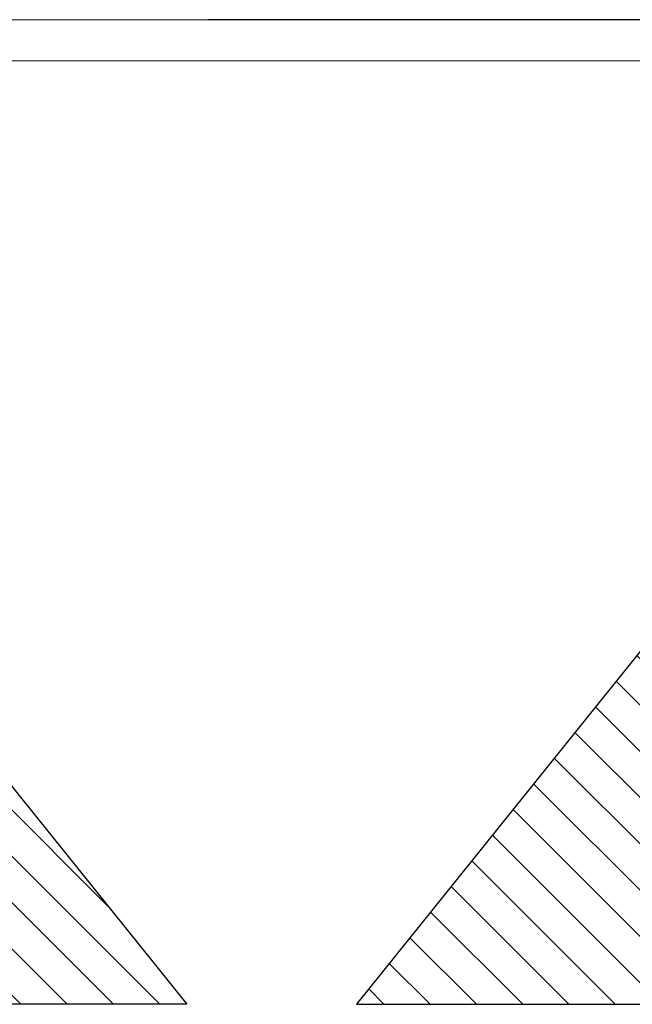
# Model space of a CAD drawing. Header units: millimetres. Extents: x 0 to 39025, y -31299 to 8400.
# Tile 360 of 382: x 13605 to 15092, y 6012 to 8400. Entities that reach past the tile are written whole.
import ezdxf

# ---------------------------------------------------------------- set-up
doc = ezdxf.new("R2010")
doc.units = ezdxf.units.MM
doc.layers.add('FORMAT', color=7, linetype='Continuous')
doc.layers.add('ODMIKI varnostni', color=252, linetype='Continuous')

msp = doc.modelspace()

# ---------------------------------------------------------------- hatches: boundary and pattern name
at = {"layer": 'ODMIKI varnostni'}
h = msp.add_hatch(dxfattribs=at)
h.set_pattern_fill('ANSI31', color=256, scale=25, angle=90)
h.set_pattern_definition([(135, (8167.03, -2241.716), (-56.1266, -56.1266), [])])
h.paths.add_polyline_path([(13010.8, 6012.4), (13010.8, 7255.4), (14010.8, 6012.4)])
h = msp.add_hatch(dxfattribs=at)
h.set_pattern_fill('ANSI31', color=256, scale=25, angle=90)
h.set_pattern_definition([(135, (11293.22, -2241.714), (-56.1266, -56.1266), [])])
h.paths.add_polyline_path([(15422, 6012.4), (15422, 7255.4), (14422, 6012.4)])

# ---------------------------------------------------------------- linework, layer by layer
at = {"layer": 'FORMAT', "color": 7, "linetype": 'Continuous', "lineweight": 18, "ltscale": 27}
for p, q in [((0, 8400), (18568, 8400)), ((500, 8300), (18468, 8300))]:
    msp.add_line(p, q, dxfattribs=at)
at = {"layer": 'ODMIKI varnostni'}
msp.add_line((18568, 8400), (14061.8, 8400), dxfattribs=at)
for points in [[(13010.8, 6012.4), (13010.8, 7255.4), (14010.8, 6012.4)], [(15422, 6012.4), (15422, 7255.4), (14422, 6012.4)]]:
    msp.add_lwpolyline(points, close=True, dxfattribs=at)

doc.saveas('drawing.dxf')
